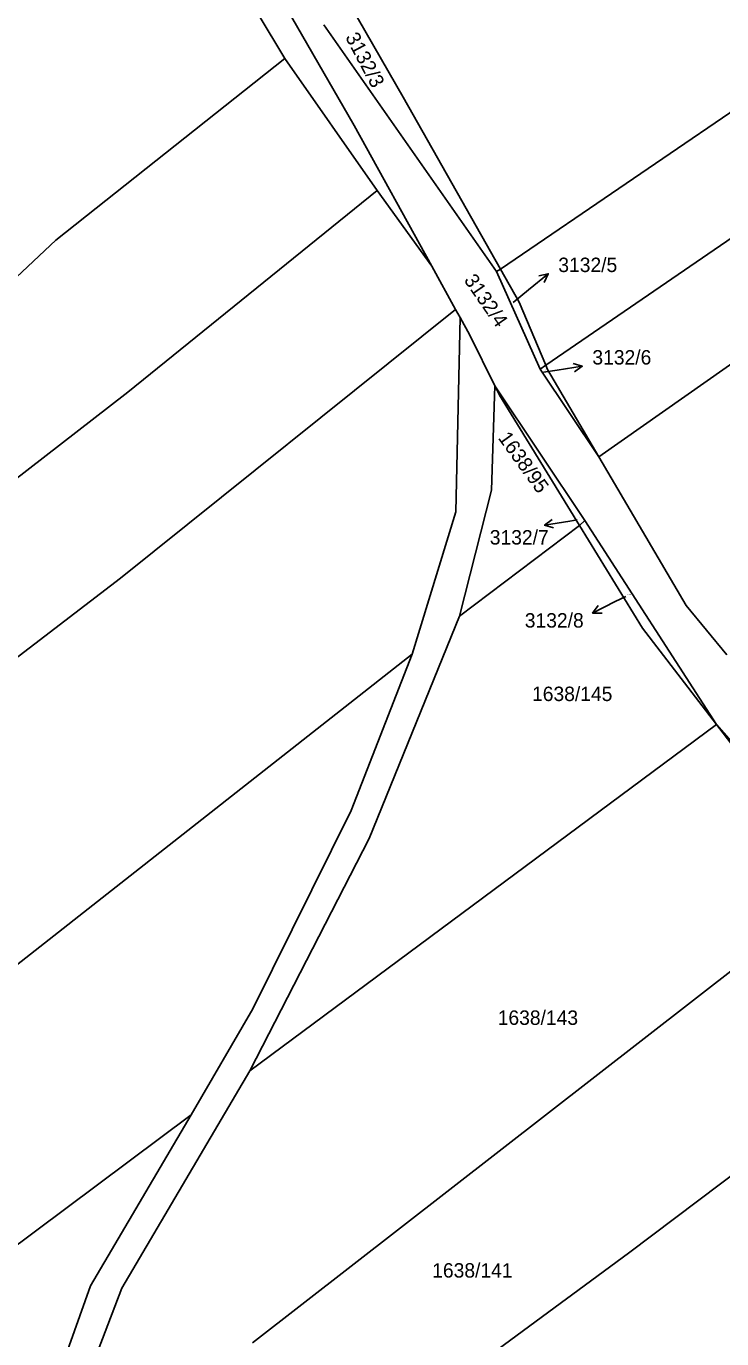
# Model space of a CAD drawing. Extents: x -736345 to -729997, y -1130177 to -1122501.
# Drawn here: x -732544.3 to -732462.3, y -1124685.7 to -1124530.8 of the extents above; entities that cross this region are included whole.
import ezdxf

# ---------------------------------------------------------------- set-up
doc = ezdxf.new("R2010")
doc.units = 0
for name, color, linetype in [('Vrstva 1', 7, 'Continuous'), ('Vrstva 16', 7, 'Continuous'), ('Vrstva 18', 7, 'Continuous'), ('Vrstva 25', 7, 'Continuous')]:
    doc.layers.add(name, color=color, linetype=linetype)

msp = doc.modelspace()

# ---------------------------------------------------------------- linework, layer by layer
at = {"layer": 'Vrstva 1'}
for points in [[(-732409.91, -1124505.92), (-732488.39, -1124559.46)], [(-732513.83, -1124534.6), (-732526.16, -1124514.04)], [(-732483.03, -1124570.81), (-732404.2, -1124516.74)], [(-732520.28, -1124517.1), (-732505.62, -1124542.52)], [(-732476.76, -1124581.62), (-732398.62, -1124526.76)], [(-732506.02, -1124528.43), (-732499.84, -1124539.19)], [(-732509.21, -1124530.64), (-732488.83, -1124559.76)], [(-732540.83, -1124556.05), (-732513.83, -1124534.6)], [(-732513.83, -1124534.6), (-732502.91, -1124550.19)], [(-732499.84, -1124539.19), (-732488.39, -1124559.46)], [(-732505.62, -1124542.52), (-732496.48, -1124559.13)], [(-732532.34, -1124573.99), (-732502.91, -1124550.19)], [(-732496.48, -1124559.13), (-732502.91, -1124550.19)], [(-732556.18, -1124570.46), (-732540.83, -1124556.05)], [(-732496.48, -1124559.13), (-732493.67, -1124564.24)], [(-732488.39, -1124559.46), (-732488.83, -1124559.76)], [(-732488.83, -1124559.76), (-732483.68, -1124571.26)], [(-732488.39, -1124559.46), (-732486.18, -1124563.37)], [(-732493.67, -1124564.24), (-732533.21, -1124595.94)], [(-732493.67, -1124564.24), (-732493.15, -1124565.18)], [(-732486.18, -1124563.37), (-732483.03, -1124570.81)], [(-732493.15, -1124565.18), (-732493.63, -1124588.12)], [(-732493.15, -1124565.18), (-732492, -1124567.27)], [(-732492, -1124567.27), (-732489.04, -1124573.25)], [(-732483.68, -1124571.26), (-732483.03, -1124570.81)], [(-732483.03, -1124570.81), (-732482.81, -1124571.32)], [(-732476.76, -1124581.62), (-732483.68, -1124571.26)], [(-732482.81, -1124571.32), (-732476.76, -1124581.62)], [(-732532.34, -1124573.99), (-732610.91, -1124634.86)], [(-732489.04, -1124573.25), (-732489.45, -1124585.56)], [(-732489.04, -1124573.25), (-732488.49, -1124574.35)], [(-732478.44, -1124589.12), (-732489.04, -1124573.25)], [(-732488.49, -1124574.35), (-732479.06, -1124589.7)], [(-732476.76, -1124581.62), (-732466.47, -1124599.14)], [(-732489.45, -1124585.56), (-732493.2, -1124600.4)], [(-732493.63, -1124588.12), (-732498.79, -1124604.91)], [(-732478.44, -1124589.12), (-732479.06, -1124589.7)], [(-732462.87, -1124613.21), (-732478.44, -1124589.12)], [(-732479.06, -1124589.7), (-732493.2, -1124600.4)], [(-732479.06, -1124589.7), (-732471.6, -1124601.84)], [(-732533.21, -1124595.94), (-732575.03, -1124627.94)], [(-732493.2, -1124600.4), (-732503.87, -1124626.63)], [(-732466.47, -1124599.14), (-732461.66, -1124604.97)], [(-732471.6, -1124601.84), (-732462.87, -1124613.21)], [(-732498.79, -1124604.91), (-732561.33, -1124654.01)], [(-732506, -1124623.34), (-732498.79, -1124604.91)], [(-732462.87, -1124613.21), (-732517.96, -1124654.07)], [(-732462.87, -1124613.21), (-732449.2, -1124631)], [(-732447, -1124631.25), (-732462.87, -1124613.21)], [(-732517.58, -1124646.73), (-732506, -1124623.34)], [(-732503.87, -1124626.63), (-732517.96, -1124654.07)], [(-732448.12, -1124632.17), (-732517.62, -1124686.17)], [(-732524.89, -1124659.25), (-732517.58, -1124646.73)], [(-732434.97, -1124646.7), (-732473.25, -1124675.57)], [(-732517.96, -1124654.07), (-732533.06, -1124679.7)], [(-732594.82, -1124711.48), (-732524.89, -1124659.25)], [(-732524.89, -1124659.25), (-732536.76, -1124679.43)], [(-732549.45, -1124731.66), (-732473.25, -1124675.57)], [(-732547.92, -1124710.76), (-732536.76, -1124679.43)], [(-732533.06, -1124679.7), (-732543.07, -1124705.97)]]:
    msp.add_lwpolyline(points, dxfattribs=at)
at = {"layer": 'Vrstva 16'}
for points in [[(-732486.89, -1124563.39), (-732485.07, -1124561.91)], [(-732483.28, -1124571.62), (-732481.7, -1124571.38)], [(-732479.32, -1124589.04), (-732480.21, -1124589.19)], [(-732473.6, -1124598.08), (-732474.83, -1124598.7)]]:
    msp.add_lwpolyline(points, dxfattribs=at)
at = {"layer": 'Vrstva 25'}
for points in [[(-732485.07, -1124561.91), (-732482.746, -1124560.014)], [(-732483.837, -1124560.259), (-732482.746, -1124560.014), (-732483.205, -1124561.034)], [(-732481.7, -1124571.38), (-732478.735, -1124570.927)], [(-732479.799, -1124570.584), (-732478.735, -1124570.927), (-732479.648, -1124571.571)], [(-732482.101, -1124590.009), (-732483.169, -1124589.679), (-732482.264, -1124589.024)], [(-732480.21, -1124589.19), (-732483.169, -1124589.679)], [(-732474.83, -1124598.7), (-732477.507, -1124600.052)], [(-732476.389, -1124600.048), (-732477.507, -1124600.052), (-732476.84, -1124599.155)]]:
    msp.add_lwpolyline(points, dxfattribs=at)

# ---------------------------------------------------------------- texts
at = {"layer": 'Vrstva 16'}
for s, p in [('3132/5', (-732481.55, -1124559.81)), ('3132/6', (-732477.53, -1124570.72)), ('3132/7', (-732489.637, -1124591.96)), ('3132/8', (-732485.507, -1124601.76))]:
    msp.add_text(s, height=1.7, dxfattribs=at).set_placement(p)
at = {"layer": 'Vrstva 18'}
for s, rotation, p in [('3132/3', 297.90237, (-732506.73, -1124532.083)), ('3132/4', 304.70242, (-732492.752, -1124560.77)), ('1638/95', 305.70243, (-732488.721, -1124579.395))]:
    msp.add_text(s, height=1.7, rotation=rotation, dxfattribs=at).set_placement(p)
for s, height, p in [('3132/5', 0.1, (-732486.69, -1124563.19)), ('3132/6', 0.1, (-732483.08, -1124571.42)), ('3132/7', 0.1, (-732479.12, -1124588.84)), ('3132/8', 0.1, (-732473.4, -1124597.88)), ('1638/145', 1.7, (-732484.65, -1124610.43)), ('1638/143', 1.7, (-732488.7, -1124648.64)), ('1638/141', 1.7, (-732496.43, -1124678.46))]:
    msp.add_text(s, height=height, dxfattribs=at).set_placement(p)

doc.saveas('drawing.dxf')
